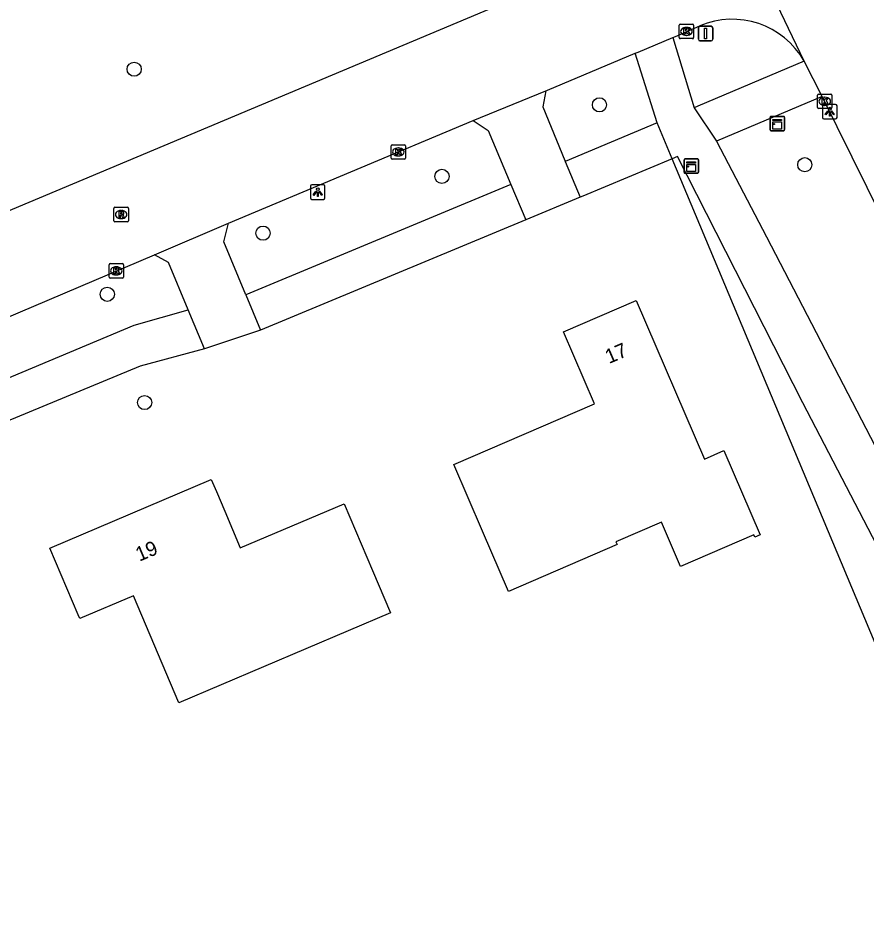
# Model space of a CAD drawing. Extents: x 162417 to 163721, y 384268 to 385416.
# Drawn here: x 163293.1 to 163351.6, y 384911.4 to 384972.9 of the extents above; entities that cross this region are included whole.
import ezdxf

# ---------------------------------------------------------------- set-up
doc = ezdxf.new("R2010")
doc.units = 0
for name, color, linetype in [('IMGEO_Boom', 7, 'Continuous'), ('IMGEO_Kast', 7, 'Continuous'), ('IMGEO_Kolk', 7, 'Continuous'), ('IMGEO_Lichtpunt', 7, 'Continuous'), ('IMGEO_Loofbos', 7, 'Continuous'), ('IMGEO_Pand', 7, 'Continuous'), ('IMGEO_Pand_nummerreeks', 7, 'Continuous'), ('IMGEO_Rijbaan_lokaal_gesloten', 7, 'Continuous'), ('IMGEO_Rioolput', 7, 'Continuous'), ('IMGEO_Verkeersbordpaal', 7, 'Continuous'), ('IMGEO_Voetpad_open', 7, 'Continuous')]:
    doc.layers.add(name, color=color, linetype=linetype)

msp = doc.modelspace()

# ---------------------------------------------------------------- linework, layer by layer
at = {"layer": 'IMGEO_Boom'}
for centre in [(163301.096, 384969.384), (163333.183, 384966.927), (163347.342, 384962.799), (163322.32, 384961.993), (163309.983, 384958.078), (163299.244, 384953.863), (163301.819, 384946.399)]:
    msp.add_circle(centre, 0.489, dxfattribs=at)
at = {"layer": 'IMGEO_Kast'}
for p, q in [((163344.945, 384965.209), (163344.945, 384966.05)), ((163344.945, 384966.05), (163344.945, 384965.209)), ((163345.02, 384966.134), (163345.861, 384966.134)), ((163345.861, 384966.134), (163345.02, 384966.134)), ((163345.945, 384966.059), (163345.945, 384965.218)), ((163345.945, 384965.218), (163345.945, 384966.059)), ((163345.87, 384965.134), (163345.029, 384965.134)), ((163345.029, 384965.134), (163345.87, 384965.134)), ((163339.019, 384962.28), (163339.019, 384963.121)), ((163339.019, 384963.121), (163339.019, 384962.28)), ((163339.094, 384963.205), (163339.935, 384963.205)), ((163339.935, 384963.205), (163339.094, 384963.205)), ((163340.019, 384963.13), (163340.019, 384962.289)), ((163340.019, 384962.289), (163340.019, 384963.13)), ((163339.944, 384962.205), (163339.103, 384962.205)), ((163339.103, 384962.205), (163339.944, 384962.205))]:
    msp.add_line(p, q, dxfattribs=at)
for points in [[(163345.14, 384965.924), (163345.74, 384965.924), (163345.74, 384965.839), (163345.14, 384965.839), (163345.14, 384965.924)], [(163345.14, 384965.749), (163345.74, 384965.749), (163345.74, 384965.26), (163345.14, 384965.26), (163345.14, 384965.749)], [(163339.214, 384962.995), (163339.814, 384962.995), (163339.814, 384962.91), (163339.214, 384962.91), (163339.214, 384962.995)], [(163339.214, 384962.82), (163339.814, 384962.82), (163339.814, 384962.331), (163339.214, 384962.331), (163339.214, 384962.82)]]:
    msp.add_lwpolyline(points, dxfattribs=at)
for centre in [(163345.224, 384965.598), (163339.298, 384962.669)]:
    msp.add_circle(centre, 0.0377, dxfattribs=at)
for centre, start, end in [((163345.023, 384966.056), 92.4484, 184.28452), ((163345.023, 384966.056), 92.4484, 184.28452), ((163345.867, 384966.056), 2.4484, 94.28452), ((163345.867, 384966.056), 2.4484, 94.28452), ((163345.867, 384965.212), 272.4484, 4.28452), ((163345.867, 384965.212), 272.4484, 4.28452), ((163345.023, 384965.212), 182.4484, 274.28452), ((163345.023, 384965.212), 182.4484, 274.28452), ((163339.097, 384963.127), 92.4484, 184.28452), ((163339.097, 384963.127), 92.4484, 184.28452), ((163339.941, 384963.127), 2.4484, 94.28452), ((163339.941, 384963.127), 2.4484, 94.28452), ((163339.097, 384962.283), 182.4484, 274.28452), ((163339.097, 384962.283), 182.4484, 274.28452), ((163339.941, 384962.283), 272.4484, 4.28452), ((163339.941, 384962.283), 272.4484, 4.28452)]:
    msp.add_arc(centre, 0.0779, start, end, dxfattribs=at)
at = {"layer": 'IMGEO_Kolk'}
for p, q in [((163338.679, 384971.564), (163338.679, 384972.416)), ((163338.754, 384972.49), (163339.606, 384972.49)), ((163339.167, 384972.27), (163339.192, 384972.27)), ((163339.68, 384972.416), (163339.68, 384971.564)), ((163339.606, 384971.49), (163338.754, 384971.49)), ((163339.19, 384971.71), (163339.165, 384971.71)), ((163348.218, 384966.745), (163348.218, 384967.597)), ((163348.293, 384967.671), (163349.145, 384967.671)), ((163348.706, 384967.451), (163348.731, 384967.451)), ((163349.219, 384967.597), (163349.219, 384966.745)), ((163349.145, 384966.671), (163348.293, 384966.671)), ((163348.729, 384966.891), (163348.704, 384966.891)), ((163318.814, 384963.253), (163318.814, 384964.105)), ((163318.889, 384964.179), (163319.741, 384964.179)), ((163319.815, 384964.105), (163319.815, 384963.253)), ((163319.325, 384963.399), (163319.3, 384963.399)), ((163319.302, 384963.959), (163319.327, 384963.959)), ((163319.741, 384963.179), (163318.889, 384963.179)), ((163299.366, 384955.052), (163299.366, 384955.904)), ((163299.441, 384955.978), (163300.293, 384955.978)), ((163299.854, 384955.758), (163299.879, 384955.758)), ((163300.367, 384955.904), (163300.367, 384955.052)), ((163300.293, 384954.978), (163299.441, 384954.978)), ((163299.877, 384955.198), (163299.852, 384955.198))]:
    msp.add_line(p, q, dxfattribs=at)
for points in [[(163338.679, 384971.564), (163338.679, 384972.416)], [(163338.754, 384972.49), (163339.606, 384972.49)], [(163339, 384972.19), (163339.123, 384972.19), (163339.123, 384972.039), (163339.253, 384972.19), (163339.417, 384972.19), (163339.271, 384972.039), (163339.424, 384971.79), (163339.272, 384971.79), (163339.187, 384971.954), (163339.123, 384971.887), (163339.123, 384971.79), (163339, 384971.79), (163339, 384972.19)], [(163339.68, 384972.416), (163339.68, 384971.564)], [(163339.606, 384971.49), (163338.754, 384971.49)], [(163348.218, 384966.745), (163348.218, 384967.597)], [(163348.293, 384967.671), (163349.145, 384967.671)], [(163348.539, 384967.371), (163348.662, 384967.371), (163348.662, 384967.22), (163348.792, 384967.371), (163348.956, 384967.371), (163348.81, 384967.22), (163348.963, 384966.971), (163348.811, 384966.971), (163348.726, 384967.135), (163348.662, 384967.068), (163348.662, 384966.971), (163348.539, 384966.971), (163348.539, 384967.371)], [(163349.219, 384967.597), (163349.219, 384966.745)], [(163349.145, 384966.671), (163348.293, 384966.671)], [(163318.814, 384963.253), (163318.814, 384964.105)], [(163318.889, 384964.179), (163319.741, 384964.179)], [(163319.815, 384964.105), (163319.815, 384963.253)], [(163319.135, 384963.879), (163319.258, 384963.879), (163319.258, 384963.728), (163319.388, 384963.879), (163319.552, 384963.879), (163319.406, 384963.728), (163319.559, 384963.479), (163319.407, 384963.479), (163319.322, 384963.643), (163319.258, 384963.576), (163319.258, 384963.479), (163319.135, 384963.479), (163319.135, 384963.879)], [(163319.741, 384963.179), (163318.889, 384963.179)], [(163299.366, 384955.052), (163299.366, 384955.904)], [(163299.441, 384955.978), (163300.293, 384955.978)], [(163299.687, 384955.678), (163299.81, 384955.678), (163299.81, 384955.527), (163299.94, 384955.678), (163300.104, 384955.678), (163299.958, 384955.527), (163300.111, 384955.278), (163299.959, 384955.278), (163299.874, 384955.442), (163299.81, 384955.375), (163299.81, 384955.278), (163299.687, 384955.278), (163299.687, 384955.678)], [(163300.367, 384955.904), (163300.367, 384955.052)], [(163300.293, 384954.978), (163299.441, 384954.978)]]:
    msp.add_lwpolyline(points, dxfattribs=at)
for centre, start, end in [((163338.756, 384972.414), 91.55205, 178.44795), ((163338.756, 384972.414), 91.55205, 178.44795), ((163339.604, 384972.414), 1.55205, 88.44795), ((163339.604, 384972.414), 1.55205, 88.44795), ((163338.756, 384971.566), 181.55205, 268.44795), ((163338.756, 384971.566), 181.55205, 268.44795), ((163339.604, 384971.566), 271.55205, 358.44795), ((163339.604, 384971.566), 271.55205, 358.44795), ((163348.295, 384967.595), 91.55205, 178.44795), ((163348.295, 384967.595), 91.55205, 178.44795), ((163349.143, 384967.595), 1.55205, 88.44795), ((163349.143, 384967.595), 1.55205, 88.44795), ((163348.295, 384966.747), 181.55205, 268.44795), ((163348.295, 384966.747), 181.55205, 268.44795), ((163349.143, 384966.747), 271.55205, 358.44795), ((163349.143, 384966.747), 271.55205, 358.44795), ((163318.891, 384964.103), 91.55205, 178.44795), ((163318.891, 384964.103), 91.55205, 178.44795), ((163319.739, 384964.103), 1.55205, 88.44795), ((163319.739, 384964.103), 1.55205, 88.44795), ((163318.891, 384963.255), 181.55205, 268.44795), ((163318.891, 384963.255), 181.55205, 268.44795), ((163319.739, 384963.255), 271.55205, 358.44795), ((163319.739, 384963.255), 271.55205, 358.44795), ((163299.443, 384955.902), 91.55205, 178.44795), ((163299.443, 384955.902), 91.55205, 178.44795), ((163300.291, 384955.902), 1.55205, 88.44795), ((163300.291, 384955.902), 1.55205, 88.44795), ((163299.443, 384955.054), 181.55205, 268.44795), ((163299.443, 384955.054), 181.55205, 268.44795), ((163300.291, 384955.054), 271.55205, 358.44795), ((163300.291, 384955.054), 271.55205, 358.44795)]:
    msp.add_arc(centre, 0.0765, start, end, dxfattribs=at)
for centre, major_axis, ratio, start_param, end_param in [((163339.166, 384971.99), (-0.387, 0.002), 0.722429, 4.712389, 7.853982), ((163339.191, 384971.99), (-0.39, 0.002), 0.717154, 1.570796, 4.712389), ((163348.705, 384967.171), (-0.387, 0.002), 0.722429, 4.712389, 7.853982), ((163348.73, 384967.171), (-0.39, 0.002), 0.717154, 1.570796, 4.712389), ((163319.301, 384963.679), (-0.387, 0.002), 0.722429, 4.712389, 7.853982), ((163319.326, 384963.679), (-0.39, 0.002), 0.717154, 1.570796, 4.712389), ((163299.853, 384955.478), (-0.387, 0.002), 0.722429, 4.712389, 7.853982), ((163299.878, 384955.478), (-0.39, 0.002), 0.717154, 1.570796, 4.712389)]:
    msp.add_ellipse(centre, major_axis=major_axis, ratio=ratio, start_param=start_param, end_param=end_param, dxfattribs=at)
at = {"layer": 'IMGEO_Lichtpunt'}
for p, q in [((163348.569, 384966.859), (163348.569, 384966.052)), ((163348.569, 384966.859), (163348.569, 384966.052)), ((163349.471, 384966.954), (163348.663, 384966.954)), ((163349.471, 384966.954), (163348.663, 384966.954)), ((163349.565, 384966.052), (163349.565, 384966.859)), ((163349.565, 384966.052), (163349.565, 384966.859)), ((163348.663, 384965.958), (163349.471, 384965.958)), ((163348.663, 384965.958), (163349.471, 384965.958)), ((163313.261, 384961.312), (163313.261, 384960.505)), ((163313.261, 384961.312), (163313.261, 384960.505)), ((163314.163, 384961.407), (163313.355, 384961.407)), ((163314.163, 384961.407), (163313.355, 384961.407)), ((163314.257, 384960.505), (163314.257, 384961.312)), ((163314.257, 384960.505), (163314.257, 384961.312)), ((163313.355, 384960.411), (163314.163, 384960.411)), ((163313.355, 384960.411), (163314.163, 384960.411))]:
    msp.add_line(p, q, dxfattribs=at)
for points in [[(163348.943, 384966.523), (163348.982, 384966.495), (163348.794, 384966.233), (163348.756, 384966.26), (163348.943, 384966.523)], [(163349.045, 384966.475), (163349.092, 384966.475), (163349.092, 384966.153), (163349.045, 384966.153), (163349.045, 384966.475)], [(163349.155, 384966.495), (163349.193, 384966.522), (163349.38, 384966.26), (163349.341, 384966.232), (163349.155, 384966.495)], [(163313.635, 384960.976), (163313.674, 384960.948), (163313.486, 384960.686), (163313.448, 384960.713), (163313.635, 384960.976)], [(163313.737, 384960.928), (163313.784, 384960.928), (163313.784, 384960.606), (163313.737, 384960.606), (163313.737, 384960.928)], [(163313.847, 384960.948), (163313.885, 384960.975), (163314.072, 384960.713), (163314.033, 384960.685), (163313.847, 384960.948)]]:
    msp.add_lwpolyline(points, dxfattribs=at)
for centre in [(163349.068, 384966.657), (163313.76, 384961.11)]:
    msp.add_circle(centre, 0.0994, dxfattribs=at)
for centre, start, end in [((163348.663, 384966.859), 90, 180), ((163348.663, 384966.859), 90, 180), ((163349.471, 384966.859), 0, 90), ((163349.471, 384966.859), 0, 90), ((163348.663, 384966.052), 180, 270), ((163348.663, 384966.052), 180, 270), ((163349.471, 384966.052), 270, 0), ((163349.471, 384966.052), 270, 360), ((163313.355, 384961.312), 90, 180), ((163313.355, 384961.312), 90, 180), ((163314.163, 384961.312), 0, 90), ((163314.163, 384961.312), 0, 90), ((163313.355, 384960.505), 180, 270), ((163313.355, 384960.505), 180, 270), ((163314.163, 384960.505), 270, 0), ((163314.163, 384960.505), 270, 360)]:
    msp.add_arc(centre, 0.0946, start, end, dxfattribs=at)
at = {"layer": 'IMGEO_Loofbos'}
msp.add_lwpolyline([(163370.337, 384886.24), (163355.108, 384922.849), (163338.205, 384963.202)], dxfattribs=at)
at = {"layer": 'IMGEO_Pand'}
for points in [[(163335.723, 384953.434), (163340.434, 384942.506), (163341.772, 384943.083), (163344.271, 384937.288), (163343.894, 384937.126), (163343.827, 384937.282), (163338.769, 384935.101), (163337.455, 384938.148), (163334.316, 384936.795), (163334.399, 384936.602), (163326.904, 384933.371), (163325.111, 384937.531), (163323.131, 384942.122), (163332.851, 384946.313), (163330.712, 384951.274), (163335.723, 384953.434)], [(163297.347, 384931.499), (163297.237, 384931.759), (163295.282, 384936.36), (163306.414, 384941.089), (163306.765, 384940.262), (163307.339, 384938.912), (163308.413, 384936.383), (163315.573, 384939.424), (163317.528, 384934.823), (163318.77, 384931.898), (163304.178, 384925.699), (163301.046, 384933.071), (163297.347, 384931.499)]]:
    msp.add_lwpolyline(points, dxfattribs=at)
at = {"layer": 'IMGEO_Rijbaan_lokaal_gesloten'}
for points in [[(163347.305, 384969.948), (163340.067, 384985.051)], [(163183.667, 384913.961), (163328.962, 384974.963)], [(163338.251, 384971.574), (163338.433, 384971.65), (163340.1, 384972.378)], [(163335.648, 384970.48), (163335.853, 384970.566), (163338.251, 384971.574)], [(163329.492, 384967.896), (163329.596, 384967.938), (163335.648, 384970.48)], [(163348.551, 384967.508), (163347.305, 384969.948)], [(163324.469, 384965.836), (163329.492, 384967.896)], [(163366.713, 384931.978), (163363.047, 384938.292), (163361.182, 384941.826), (163351.64, 384961.227), (163348.551, 384967.508)], [(163307.598, 384958.773), (163324.469, 384965.836)], [(163302.496, 384956.594), (163307.598, 384958.773)], [(163261.728, 384939.38), (163264.949, 384940.721), (163270.37, 384943.11), (163275.345, 384945.212), (163281.667, 384947.744), (163302.496, 384956.594)]]:
    msp.add_lwpolyline(points, dxfattribs=at)
msp.add_arc((163342.332, 384967.099), 5.731, 29.8077, 112.91731, dxfattribs=at)
at = {"layer": 'IMGEO_Rioolput'}
for p, q in [((163299.7, 384958.936), (163299.7, 384959.788)), ((163299.775, 384959.862), (163300.627, 384959.862)), ((163300.701, 384959.788), (163300.701, 384958.936)), ((163300.211, 384959.082), (163300.186, 384959.082)), ((163300.188, 384959.642), (163300.213, 384959.642)), ((163300.627, 384958.862), (163299.775, 384958.862))]:
    msp.add_line(p, q, dxfattribs=at)
for points in [[(163299.7, 384958.936), (163299.7, 384959.788)], [(163299.775, 384959.862), (163300.627, 384959.862)], [(163300.701, 384959.788), (163300.701, 384958.936)], [(163300.289, 384959.56), (163300.037, 384959.562), (163300.037, 384959.162)], [(163300.037, 384959.162), (163300.161, 384959.162), (163300.161, 384959.324), (163300.172, 384959.324)], [(163300.215, 384959.481), (163300.161, 384959.481), (163300.161, 384959.4)], [(163300.161, 384959.4), (163300.213, 384959.4)], [(163300.219, 384959.295), (163300.29, 384959.162), (163300.43, 384959.162), (163300.365, 384959.288)], [(163300.627, 384958.862), (163299.775, 384958.862)]]:
    msp.add_lwpolyline(points, dxfattribs=at)
for centre, radius, start, end in [((163299.777, 384959.786), 0.0765, 91.55205, 178.44795), ((163299.777, 384959.786), 0.0765, 91.55205, 178.44795), ((163300.625, 384959.786), 0.0765, 1.55205, 88.44795), ((163300.625, 384959.786), 0.0765, 1.55205, 88.44795), ((163300.171, 384959.271), 0.0533, 26.02933, 88.69889), ((163300.197, 384959.589), 0.19, 274.7715, 282.96867), ((163300.221, 384959.385), 0.0964, 77.00612, 93.18647), ((163300.235, 384959.442), 0.0378, 276.66336, 79.67722), ((163300.288, 384959.45), 0.109, 350.36119, 89.41601), ((163300.286, 384959.45), 0.112, 277.58423, 350.98172), ((163300.27, 384959.235), 0.108, 29.51342, 73.79051), ((163299.777, 384958.938), 0.0765, 181.55205, 268.44795), ((163299.777, 384958.938), 0.0765, 181.55205, 268.44795), ((163300.625, 384958.938), 0.0765, 271.55205, 358.44795), ((163300.625, 384958.938), 0.0765, 271.55205, 358.44795)]:
    msp.add_arc(centre, radius, start, end, dxfattribs=at)
for centre, major_axis, ratio, start_param, end_param in [((163300.187, 384959.362), (-0.387, 0.002), 0.722429, 4.712389, 7.853982), ((163300.212, 384959.362), (-0.39, 0.002), 0.717154, 1.570796, 4.712389)]:
    msp.add_ellipse(centre, major_axis=major_axis, ratio=ratio, start_param=start_param, end_param=end_param, dxfattribs=at)
at = {"layer": 'IMGEO_Verkeersbordpaal'}
for p, q in [((163340.007, 384971.444), (163340.007, 384972.244)), ((163340.007, 384972.244), (163340.007, 384971.444)), ((163340.107, 384972.344), (163340.897, 384972.344)), ((163340.897, 384972.344), (163340.107, 384972.344)), ((163340.997, 384972.244), (163340.997, 384971.444)), ((163340.997, 384971.444), (163340.997, 384972.244)), ((163340.897, 384971.344), (163340.107, 384971.344)), ((163340.107, 384971.344), (163340.897, 384971.344))]:
    msp.add_line(p, q, dxfattribs=at)
msp.add_lwpolyline([(163340.427, 384972.219), (163340.577, 384972.219), (163340.577, 384971.469), (163340.427, 384971.469), (163340.427, 384972.219)], dxfattribs=at)
for centre, start, end in [((163340.107, 384972.244), 90, 180), ((163340.107, 384972.244), 90, 180), ((163340.897, 384972.244), 0, 90), ((163340.897, 384972.244), 360, 90), ((163340.107, 384971.444), 180, 270), ((163340.107, 384971.444), 180, 270), ((163340.897, 384971.444), 270, 0), ((163340.897, 384971.444), 270, 0)]:
    msp.add_arc(centre, 0.1, start, end, dxfattribs=at)
at = {"layer": 'IMGEO_Voetpad_open'}
for points in [[(163338.251, 384971.574), (163339.708, 384966.721)], [(163337.159, 384965.677), (163335.648, 384970.48)], [(163347.305, 384969.948), (163339.979, 384966.836), (163339.708, 384966.721)], [(163329.492, 384967.896), (163329.283, 384966.782), (163330.792, 384963.1), (163330.822, 384963.026)], [(163348.551, 384967.508), (163341.262, 384964.426)], [(163339.708, 384966.721), (163341.262, 384964.426)], [(163324.469, 384965.836), (163325.508, 384965.159), (163327.084, 384961.437)], [(163337.159, 384965.677), (163330.822, 384963.026)], [(163338.205, 384963.202), (163337.159, 384965.677)], [(163341.262, 384964.426), (163344.699, 384957.814), (163364.022, 384920.643), (163374.727, 384900.875), (163379.128, 384892.265)], [(163330.822, 384963.026), (163331.845, 384960.556)], [(163338.205, 384963.202), (163332.037, 384960.636), (163331.845, 384960.556)], [(163377.046, 384890.814), (163369.878, 384904.051), (163360.118, 384921.532), (163347.204, 384946.37), (163338.574, 384963.356), (163338.205, 384963.202)], [(163327.084, 384961.437), (163308.79, 384953.828)], [(163327.084, 384961.437), (163328.115, 384959.004)], [(163331.845, 384960.556), (163328.115, 384959.004)], [(163308.79, 384953.828), (163307.275, 384957.478), (163307.598, 384958.773)], [(163328.115, 384959.004), (163309.804, 384951.385)], [(163304.831, 384952.792), (163303.472, 384956.057), (163302.496, 384956.594)], [(163308.79, 384953.828), (163309.804, 384951.385)], [(163261.728, 384939.38), (163263.626, 384934.994), (163272.133, 384938.907), (163277.01, 384941.272), (163283.774, 384944.468), (163301.107, 384951.742), (163304.831, 384952.792)], [(163305.952, 384950.098), (163304.831, 384952.792)], [(163309.804, 384951.385), (163305.952, 384950.098)], [(163305.952, 384950.098), (163301.519, 384948.918), (163287.113, 384942.953), (163279.759, 384939.573), (163273.176, 384936.418), (163263.164, 384931.62), (163230.9, 384918.02)]]:
    msp.add_lwpolyline(points, dxfattribs=at)

# ---------------------------------------------------------------- texts
at = {"layer": 'IMGEO_Pand_nummerreeks'}
for s, rotation, p in [('17', 23.31938, (163333.841, 384949.051)), ('19', 23.01634, (163301.454, 384935.418))]:
    msp.add_text(s, height=1, rotation=rotation, dxfattribs=at).set_placement(p)

doc.saveas('drawing.dxf')
